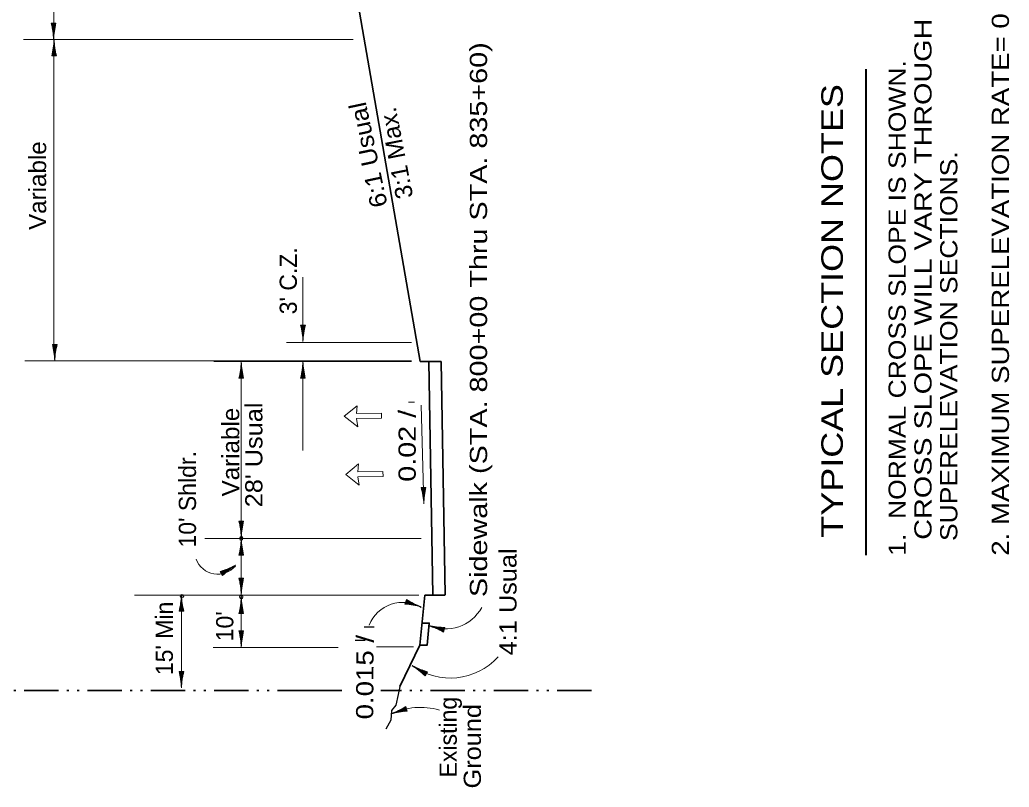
# Model space of a CAD drawing. Extents: x 2363427 to 2368559, y 6957299 to 6980140.
# Drawn here: x 2365851 to 2366656, y 6957957 to 6958581 of the extents above; entities that cross this region are included whole.
import ezdxf
from ezdxf.enums import TextEntityAlignment as Align

# ---------------------------------------------------------------- set-up
doc = ezdxf.new("R2010")
doc.units = 0
doc.header["$LTSCALE"] = 5.6
doc.header["$PDMODE"] = 32
doc.header["$PDSIZE"] = 2.8
doc.linetypes.add('DASH_DOUBLE_DOT', pattern=[9.2, 5, -1.2, 0.3, -1.2, 0.3, -1.2])
doc.linetypes.add('MEDIUM_DASHED', pattern=[4.5, 3, -1.5])
for name, color, linetype, lineweight in [('1', 7, 'Continuous', 13), ('3', 7, 'Continuous', 35), ('4', 7, 'Continuous', 13), ('40', 7, 'Continuous', 35), ('48', 7, 'Continuous', 25), ('8', 7, 'Continuous', 13)]:
    doc.layers.add(name, color=color, linetype=linetype, lineweight=lineweight)

msp = doc.modelspace()

# ---------------------------------------------------------------- linework, layer by layer
at = {"layer": '1', "linetype": 'MEDIUM_DASHED', "lineweight": 25}
msp.add_lwpolyline([(2366159.89, 6958038.81), (2366158.538, 6958032.308), (2366156.51, 6958023.638), (2366153.13, 6958019.304), (2366152.454, 6958011.356), (2366148.398, 6958004.132)], dxfattribs=at)
at = {"layer": '3'}
for p, q in [((2366113.463, 6958665.265), (2366176.398, 6958303.17)), ((2366193.421, 6958303.171), (2366176.398, 6958303.17)), ((2366186.741, 6958113.136), (2366183.42, 6958303.171)), ((2366196.739, 6958113.245), (2366193.419, 6958303.258)), ((2366180.149, 6958113.107), (2366176.293, 6958072.342)), ((2366180.149, 6958113.107), (2366196.741, 6958113.179)), ((2366176.293, 6958072.342), (2366159.89, 6958038.81))]:
    msp.add_line(p, q, dxfattribs=at)
at = {"layer": '3', "linetype": 'DASH_DOUBLE_DOT'}
msp.add_line((2366315.882, 6958035.448), (2366144.476, 6958035.448), dxfattribs=at)
at = {"layer": '3'}
msp.add_lwpolyline([(2366176.951, 6958072.5), (2366182.166, 6958072.5), (2366183.863, 6958090.315), (2366178.649, 6958090.315)], dxfattribs=at)
at = {"layer": '3', "linetype": 'DASH_DOUBLE_DOT'}
msp.add_lwpolyline([(2366112.816, 6958035.448), (2366088.198, 6958035.448), (2365711.269, 6958035.448)], dxfattribs=at)
at = {"layer": '4'}
for p, q in [((2365878.168, 6958949.718), (2365878.168, 6958312.003)), ((2365876.169, 6958578.319), (2365879.999, 6958578.319)), ((2365876.519, 6958578.319), (2365876.519, 6958576.733)), ((2365877.019, 6958578.319), (2365877.019, 6958574.042)), ((2365877.519, 6958578.319), (2365877.519, 6958570.969)), ((2365878.019, 6958578.319), (2365878.019, 6958565.755)), ((2365878.519, 6958578.319), (2365878.519, 6958569.709)), ((2365879.019, 6958578.319), (2365879.019, 6958573.457)), ((2365879.519, 6958578.319), (2365879.519, 6958575.937)), ((2366121.914, 6958565.265), (2365853.566, 6958565.265)), ((2365878.552, 6958551.757), (2365878.552, 6958564.321)), ((2365877.052, 6958551.757), (2365877.052, 6958554.139)), ((2365877.552, 6958551.757), (2365877.552, 6958556.619)), ((2365878.052, 6958551.757), (2365878.052, 6958560.367)), ((2365879.052, 6958551.757), (2365879.052, 6958559.107)), ((2365879.552, 6958551.757), (2365879.552, 6958556.033)), ((2365880.402, 6958551.757), (2365876.572, 6958551.757)), ((2365880.052, 6958551.757), (2365880.052, 6958553.342)), ((2366081.066, 6958319.407), (2366081.066, 6958371.769)), ((2366079.152, 6958332.719), (2366082.982, 6958332.719)), ((2366079.152, 6958332.719), (2366082.982, 6958332.719)), ((2366079.502, 6958332.719), (2366079.502, 6958331.134)), ((2366079.502, 6958332.719), (2366079.502, 6958331.134)), ((2366080.002, 6958332.719), (2366080.002, 6958328.443)), ((2366080.002, 6958332.719), (2366080.002, 6958328.443)), ((2366080.502, 6958332.719), (2366080.502, 6958325.369)), ((2366080.502, 6958332.719), (2366080.502, 6958325.369)), ((2366081.002, 6958332.719), (2366081.002, 6958320.155)), ((2366081.002, 6958332.719), (2366081.002, 6958320.155)), ((2366081.502, 6958332.719), (2366081.502, 6958324.109)), ((2366081.502, 6958332.719), (2366081.502, 6958324.109)), ((2366082.002, 6958332.719), (2366082.002, 6958327.857)), ((2366082.002, 6958332.719), (2366082.002, 6958327.857)), ((2366082.502, 6958332.719), (2366082.502, 6958330.337)), ((2366082.502, 6958332.719), (2366082.502, 6958330.337)), ((2365877.139, 6958317.071), (2365880.969, 6958317.071)), ((2365877.139, 6958317.071), (2365880.969, 6958317.071)), ((2365877.489, 6958317.071), (2365877.489, 6958315.487)), ((2365877.489, 6958317.071), (2365877.489, 6958315.487)), ((2365877.989, 6958317.071), (2365877.989, 6958312.795)), ((2365877.989, 6958317.071), (2365877.989, 6958312.795)), ((2365878.489, 6958317.071), (2365878.489, 6958309.721)), ((2365878.489, 6958317.071), (2365878.489, 6958309.721)), ((2365878.989, 6958317.071), (2365878.989, 6958304.507)), ((2365878.989, 6958317.071), (2365878.989, 6958304.507)), ((2365879.489, 6958317.071), (2365879.489, 6958308.462)), ((2365879.489, 6958317.071), (2365879.489, 6958308.462)), ((2365879.989, 6958317.071), (2365879.989, 6958312.209)), ((2365879.989, 6958317.071), (2365879.989, 6958312.209)), ((2365880.489, 6958317.071), (2365880.489, 6958314.69)), ((2365880.489, 6958317.071), (2365880.489, 6958314.69)), ((2366169.326, 6958318.76), (2366067.784, 6958318.76)), ((2366169.326, 6958303.76), (2365854.75, 6958303.76)), ((2366169.415, 6958303.042), (2366008.431, 6958303.042)), ((2366030.391, 6958289.49), (2366030.391, 6958298.1)), ((2366030.391, 6958289.49), (2366030.391, 6958298.1)), ((2366030.827, 6958302.802), (2366030.827, 6958070.569)), ((2366030.891, 6958289.49), (2366030.891, 6958302.054)), ((2366030.891, 6958289.49), (2366030.891, 6958302.054)), ((2366031.391, 6958289.49), (2366031.391, 6958296.84)), ((2366031.391, 6958289.49), (2366031.391, 6958296.84)), ((2366080.463, 6958289.731), (2366080.463, 6958297.081)), ((2366080.463, 6958289.731), (2366080.463, 6958297.081)), ((2366080.963, 6958289.731), (2366080.963, 6958302.295)), ((2366080.963, 6958289.731), (2366080.963, 6958302.295)), ((2366081.027, 6958303.042), (2366081.027, 6958230.781)), ((2366081.463, 6958289.731), (2366081.463, 6958298.34)), ((2366081.463, 6958289.731), (2366081.463, 6958298.34)), ((2366032.741, 6958289.49), (2366028.911, 6958289.49)), ((2366032.741, 6958289.49), (2366028.911, 6958289.49)), ((2366029.391, 6958289.49), (2366029.391, 6958291.872)), ((2366029.391, 6958289.49), (2366029.391, 6958291.872)), ((2366029.891, 6958289.49), (2366029.891, 6958294.352)), ((2366029.891, 6958289.49), (2366029.891, 6958294.352)), ((2366031.891, 6958289.49), (2366031.891, 6958293.767)), ((2366031.891, 6958289.49), (2366031.891, 6958293.767)), ((2366032.391, 6958289.49), (2366032.391, 6958291.076)), ((2366032.391, 6958289.49), (2366032.391, 6958291.076)), ((2366079.113, 6958289.731), (2366082.943, 6958289.731)), ((2366079.113, 6958289.731), (2366082.943, 6958289.731)), ((2366079.463, 6958289.731), (2366079.463, 6958291.315)), ((2366079.463, 6958289.731), (2366079.463, 6958291.315)), ((2366079.963, 6958289.731), (2366079.963, 6958294.007)), ((2366079.963, 6958289.731), (2366079.963, 6958294.007)), ((2366081.963, 6958289.731), (2366081.963, 6958294.593)), ((2366081.963, 6958289.731), (2366081.963, 6958294.593)), ((2366082.463, 6958289.731), (2366082.463, 6958292.112)), ((2366082.463, 6958289.731), (2366082.463, 6958292.112)), ((2366177.213, 6958267.616), (2366179.489, 6958187.362)), ((2366181.025, 6958200.723), (2366177.197, 6958200.614)), ((2366177.677, 6958200.628), (2366177.745, 6958198.248)), ((2366178.177, 6958200.642), (2366178.315, 6958195.782)), ((2366178.677, 6958200.656), (2366178.921, 6958192.05)), ((2366179.176, 6958200.67), (2366179.533, 6958188.112)), ((2366179.676, 6958200.684), (2366179.885, 6958193.338)), ((2366180.176, 6958200.699), (2366180.297, 6958196.424)), ((2366180.675, 6958200.713), (2366180.721, 6958199.128)), ((2366028.911, 6958173.404), (2366032.741, 6958173.404)), ((2366028.911, 6958173.404), (2366032.741, 6958173.404)), ((2366029.261, 6958173.404), (2366029.261, 6958171.82)), ((2366029.261, 6958173.404), (2366029.261, 6958171.82)), ((2366029.761, 6958173.404), (2366029.761, 6958169.128)), ((2366029.761, 6958173.404), (2366029.761, 6958169.128)), ((2366030.261, 6958173.404), (2366030.261, 6958166.054)), ((2366030.261, 6958173.404), (2366030.261, 6958166.054)), ((2366030.761, 6958173.404), (2366030.761, 6958160.84)), ((2366030.761, 6958173.404), (2366030.761, 6958160.84)), ((2366031.261, 6958173.404), (2366031.261, 6958164.795)), ((2366031.261, 6958173.404), (2366031.261, 6958164.795)), ((2366031.761, 6958173.404), (2366031.761, 6958168.542)), ((2366031.761, 6958173.404), (2366031.761, 6958168.542)), ((2366032.261, 6958173.404), (2366032.261, 6958171.023)), ((2366032.261, 6958173.404), (2366032.261, 6958171.023)), ((2366177.174, 6958159.107), (2366001.306, 6958159.107)), ((2366030.391, 6958145.755), (2366030.391, 6958154.365)), ((2366030.391, 6958145.755), (2366030.391, 6958154.365)), ((2366030.891, 6958145.755), (2366030.891, 6958158.319)), ((2366030.891, 6958145.755), (2366030.891, 6958158.319)), ((2366031.391, 6958145.755), (2366031.391, 6958153.105)), ((2366031.391, 6958145.755), (2366031.391, 6958153.105)), ((2366032.741, 6958145.755), (2366028.911, 6958145.755)), ((2366032.741, 6958145.755), (2366028.911, 6958145.755)), ((2366029.391, 6958145.755), (2366029.391, 6958148.137)), ((2366029.391, 6958145.755), (2366029.391, 6958148.137)), ((2366029.891, 6958145.755), (2366029.891, 6958150.617)), ((2366029.891, 6958145.755), (2366029.891, 6958150.617)), ((2366031.891, 6958145.755), (2366031.891, 6958150.032)), ((2366031.891, 6958145.755), (2366031.891, 6958150.032)), ((2366032.391, 6958145.755), (2366032.391, 6958147.341)), ((2366032.391, 6958145.755), (2366032.391, 6958147.341)), ((2366014.469, 6958130.959), (2366021.829, 6958135.427)), ((2366014.729, 6958130.531), (2366025.469, 6958137.051)), ((2366015.689, 6958128.95), (2366013.701, 6958132.224)), ((2366013.951, 6958131.813), (2366015.986, 6958133.049)), ((2366014.21, 6958131.387), (2366018.366, 6958133.909)), ((2366014.988, 6958130.104), (2366021.271, 6958133.918)), ((2366015.247, 6958129.677), (2366018.903, 6958131.895)), ((2366015.507, 6958129.249), (2366016.862, 6958130.072)), ((2366028.911, 6958126.926), (2366032.741, 6958126.926)), ((2366028.911, 6958126.926), (2366032.741, 6958126.926)), ((2366029.261, 6958126.926), (2366029.261, 6958125.342)), ((2366029.261, 6958126.926), (2366029.261, 6958125.342)), ((2366029.761, 6958126.926), (2366029.761, 6958122.65)), ((2366029.761, 6958126.926), (2366029.761, 6958122.65)), ((2366030.261, 6958126.926), (2366030.261, 6958119.576)), ((2366030.261, 6958126.926), (2366030.261, 6958119.576)), ((2366030.761, 6958126.926), (2366030.761, 6958114.362)), ((2366030.761, 6958126.926), (2366030.761, 6958114.362)), ((2366031.261, 6958126.926), (2366031.261, 6958118.317)), ((2366031.261, 6958126.926), (2366031.261, 6958118.317)), ((2366031.761, 6958126.926), (2366031.761, 6958122.064)), ((2366031.761, 6958126.926), (2366031.761, 6958122.064)), ((2366032.261, 6958126.926), (2366032.261, 6958124.545)), ((2366032.261, 6958126.926), (2366032.261, 6958124.545)), ((2366175.245, 6958113.042), (2365943.916, 6958113.042)), ((2365982.096, 6958099.934), (2365982.096, 6958112.498)), ((2365982.096, 6958099.934), (2365982.096, 6958112.498)), ((2365982.16, 6958113.246), (2365982.16, 6958037.71)), ((2365981.096, 6958099.934), (2365981.096, 6958104.21)), ((2365981.096, 6958099.934), (2365981.096, 6958104.21)), ((2365981.596, 6958099.934), (2365981.596, 6958107.284)), ((2365981.596, 6958099.934), (2365981.596, 6958107.284)), ((2365982.596, 6958099.934), (2365982.596, 6958108.544)), ((2365982.596, 6958099.934), (2365982.596, 6958108.544)), ((2365983.096, 6958099.934), (2365983.096, 6958104.796)), ((2365983.096, 6958099.934), (2365983.096, 6958104.796)), ((2366029.891, 6958098.159), (2366029.891, 6958103.021)), ((2366029.891, 6958098.159), (2366029.891, 6958103.021)), ((2366030.391, 6958098.159), (2366030.391, 6958106.769)), ((2366030.391, 6958098.159), (2366030.391, 6958106.769)), ((2366030.891, 6958098.159), (2366030.891, 6958110.723)), ((2366030.891, 6958098.159), (2366030.891, 6958110.723)), ((2366031.391, 6958098.159), (2366031.391, 6958105.509)), ((2366031.391, 6958098.159), (2366031.391, 6958105.509)), ((2366164.075, 6958105.85), (2366165.24, 6958109.499)), ((2366164.182, 6958106.183), (2366165.692, 6958105.701)), ((2366164.334, 6958106.66), (2366168.408, 6958105.359)), ((2366164.486, 6958107.136), (2366171.487, 6958104.899)), ((2366164.638, 6958107.613), (2366176.606, 6958103.789)), ((2366164.79, 6958108.089), (2366172.992, 6958105.469)), ((2366164.942, 6958108.565), (2366169.574, 6958107.085)), ((2366165.094, 6958109.041), (2366167.363, 6958108.317)), ((2365980.246, 6958099.934), (2365984.076, 6958099.934)), ((2365980.246, 6958099.934), (2365984.076, 6958099.934)), ((2365980.596, 6958099.934), (2365980.596, 6958101.519)), ((2365980.596, 6958099.934), (2365980.596, 6958101.519)), ((2365983.596, 6958099.934), (2365983.596, 6958102.316)), ((2365983.596, 6958099.934), (2365983.596, 6958102.316)), ((2366032.741, 6958098.159), (2366028.911, 6958098.159)), ((2366032.741, 6958098.159), (2366028.911, 6958098.159)), ((2366029.391, 6958098.159), (2366029.391, 6958100.541)), ((2366029.391, 6958098.159), (2366029.391, 6958100.541)), ((2366031.891, 6958098.159), (2366031.891, 6958102.436)), ((2366031.891, 6958098.159), (2366031.891, 6958102.436)), ((2366032.391, 6958098.159), (2366032.391, 6958099.745)), ((2366032.391, 6958098.159), (2366032.391, 6958099.745)), ((2366195.997, 6958084.861), (2366183.87, 6958088.145)), ((2366196.129, 6958085.345), (2366187.819, 6958087.594)), ((2366196.259, 6958085.827), (2366191.566, 6958087.098)), ((2366196.39, 6958086.309), (2366194.092, 6958086.933)), ((2366028.932, 6958083.966), (2366032.762, 6958083.966)), ((2366028.932, 6958083.966), (2366032.762, 6958083.966)), ((2366029.282, 6958083.966), (2366029.282, 6958082.382)), ((2366029.282, 6958083.966), (2366029.282, 6958082.382)), ((2366029.782, 6958083.966), (2366029.782, 6958079.69)), ((2366029.782, 6958083.966), (2366029.782, 6958079.69)), ((2366030.282, 6958083.966), (2366030.282, 6958076.616)), ((2366030.282, 6958083.966), (2366030.282, 6958076.616)), ((2366030.782, 6958083.966), (2366030.782, 6958071.402)), ((2366030.782, 6958083.966), (2366030.782, 6958071.402)), ((2366031.282, 6958083.966), (2366031.282, 6958075.357)), ((2366031.282, 6958083.966), (2366031.282, 6958075.357)), ((2366031.782, 6958083.966), (2366031.782, 6958079.104)), ((2366031.782, 6958083.966), (2366031.782, 6958079.104)), ((2366032.282, 6958083.966), (2366032.282, 6958081.585)), ((2366032.282, 6958083.966), (2366032.282, 6958081.585)), ((2366195.868, 6958084.379), (2366188.772, 6958086.3)), ((2366195.737, 6958083.897), (2366191.608, 6958085.014)), ((2366195.607, 6958083.415), (2366194.076, 6958083.828)), ((2366195.516, 6958083.075), (2366196.516, 6958086.772)), ((2366170.998, 6958070.957), (2366140.923, 6958070.957)), ((2366109.766, 6958070.568), (2366007.889, 6958070.568)), ((2366181.417, 6958049.038), (2366170.56, 6958055.361)), ((2365984.076, 6958051.022), (2365980.246, 6958051.022)), ((2365984.076, 6958051.022), (2365980.246, 6958051.022)), ((2365980.726, 6958051.022), (2365980.726, 6958048.64)), ((2365980.726, 6958051.022), (2365980.726, 6958048.64)), ((2365981.226, 6958051.022), (2365981.226, 6958046.16)), ((2365981.226, 6958051.022), (2365981.226, 6958046.16)), ((2365981.726, 6958051.022), (2365981.726, 6958042.412)), ((2365981.726, 6958051.022), (2365981.726, 6958042.412)), ((2365982.226, 6958051.022), (2365982.226, 6958038.458)), ((2365982.226, 6958051.022), (2365982.226, 6958038.458)), ((2365982.726, 6958051.022), (2365982.726, 6958043.672)), ((2365982.726, 6958051.022), (2365982.726, 6958043.672)), ((2365983.226, 6958051.022), (2365983.226, 6958046.746)), ((2365983.226, 6958051.022), (2365983.226, 6958046.746)), ((2365983.726, 6958051.022), (2365983.726, 6958049.437)), ((2365983.726, 6958051.022), (2365983.726, 6958049.437)), ((2366181.67, 6958049.472), (2366174.23, 6958053.803)), ((2366181.167, 6958048.607), (2366174.815, 6958052.305)), ((2366180.916, 6958048.175), (2366177.219, 6958050.326)), ((2366181.921, 6958049.903), (2366177.72, 6958052.35)), ((2366180.664, 6958047.744), (2366179.294, 6958048.54)), ((2366182.173, 6958050.335), (2366180.115, 6958051.534)), ((2366180.488, 6958047.44), (2366182.415, 6958050.749)), ((2366164.775, 6958022.437), (2366165.961, 6958018.795)), ((2366165.348, 6958020.678), (2366153.403, 6958016.784)), ((2366165.503, 6958020.203), (2366157.317, 6958017.535)), ((2366165.193, 6958021.153), (2366158.205, 6958018.875)), ((2366165.038, 6958021.629), (2366160.972, 6958020.303)), ((2366165.658, 6958019.727), (2366161.035, 6958018.221)), ((2366164.883, 6958022.105), (2366163.376, 6958021.613)), ((2366165.813, 6958019.252), (2366163.549, 6958018.514))]:
    msp.add_line(p, q, dxfattribs=at)
at = {"layer": '4', "lineweight": 40}
msp.add_line((2366539.434, 6958145.51), (2366539.434, 6958540.977), dxfattribs=at)
at = {"layer": '4', "lineweight": 25}
for p, q in [((2366139.063, 6958086.924), (2366130.902, 6958086.924)), ((2366131.745, 6958076.1), (2366123.584, 6958076.1))]:
    msp.add_line(p, q, dxfattribs=at)
at = {"layer": '4'}
for centre, radius, start, end in [((2365805.96, 6958561.425), 72.212, 2.84356, 13.52961), ((2365950.208, 6958561.425), 72.212, 166.47039, 177.15644), ((2365806.363, 6958568.651), 72.212, 346.47039, 357.15644), ((2365950.61, 6958568.651), 72.212, 182.84356, 193.52961), ((2366008.943, 6958315.825), 72.212, 2.84356, 13.52961), ((2366008.943, 6958315.825), 72.212, 2.84356, 13.52961), ((2366153.19, 6958315.825), 72.212, 166.47039, 177.15644), ((2366153.19, 6958315.825), 72.212, 166.47039, 177.15644), ((2365806.93, 6958300.178), 72.212, 2.84356, 13.52961), ((2365806.93, 6958300.178), 72.212, 2.84356, 13.52961), ((2365951.178, 6958300.178), 72.212, 166.47039, 177.15644), ((2365951.178, 6958300.178), 72.212, 166.47039, 177.15644), ((2365958.703, 6958306.383), 72.212, 346.47039, 357.15644), ((2365958.703, 6958306.383), 72.212, 346.47039, 357.15644), ((2366102.95, 6958306.383), 72.212, 182.84356, 193.52961), ((2366102.95, 6958306.383), 72.212, 182.84356, 193.52961), ((2366008.904, 6958306.624), 72.212, 346.47039, 357.15644), ((2366008.904, 6958306.624), 72.212, 346.47039, 357.15644), ((2366153.151, 6958306.624), 72.212, 182.84356, 193.52961), ((2366153.151, 6958306.624), 72.212, 182.84356, 193.52961), ((2366107.495, 6958181.737), 72.212, 4.46769, 15.15374), ((2366251.684, 6958185.825), 72.212, 168.09453, 178.78057), ((2365958.703, 6958156.509), 72.212, 2.84356, 13.52961), ((2365958.703, 6958156.509), 72.212, 2.84356, 13.52961), ((2366102.95, 6958156.509), 72.212, 166.47039, 177.15644), ((2366102.95, 6958156.509), 72.212, 166.47039, 177.15644), ((2365958.703, 6958162.648), 72.212, 346.47039, 357.15644), ((2365958.703, 6958162.648), 72.212, 346.47039, 357.15644), ((2366102.95, 6958162.648), 72.212, 182.84356, 193.52961), ((2366102.95, 6958162.648), 72.212, 182.84356, 193.52961), ((2366011.696, 6958148.95), 18.823, 200.84978, 319.74384), ((2365991.71, 6958201.005), 72.212, 287.73061, 298.41666), ((2366066.563, 6958077.7), 72.212, 124.10378, 134.78983), ((2365958.703, 6958110.031), 72.212, 2.84356, 13.52961), ((2365958.703, 6958110.031), 72.212, 2.84356, 13.52961), ((2366102.95, 6958110.031), 72.212, 166.47039, 177.15644), ((2366102.95, 6958110.031), 72.212, 166.47039, 177.15644), ((2365910.037, 6958116.827), 72.212, 346.47039, 357.15644), ((2365910.037, 6958116.827), 72.212, 346.47039, 357.15644), ((2366054.284, 6958116.827), 72.212, 182.84356, 193.52961), ((2366054.284, 6958116.827), 72.212, 182.84356, 193.52961), ((2365958.703, 6958115.052), 72.212, 346.47039, 357.15644), ((2365958.703, 6958115.052), 72.212, 346.47039, 357.15644), ((2366102.95, 6958115.052), 72.212, 182.84356, 193.52961), ((2366102.95, 6958115.052), 72.212, 182.84356, 193.52961), ((2366162.318, 6958077.559), 29.635, 59.62074, 157.81619), ((2366158.802, 6958033.829), 72.212, 75.12659, 85.81264), ((2366202.699, 6958171.234), 72.212, 238.75343, 249.43948), ((2366196.697, 6958119.847), 34.298, 246.94021, 330.76744), ((2366198.556, 6958158.956), 72.212, 257.69461, 268.38066), ((2366160.86, 6958019.722), 72.212, 61.32144, 72.00749), ((2365958.724, 6958067.071), 72.212, 2.84356, 13.52961), ((2365958.724, 6958067.071), 72.212, 2.84356, 13.52961), ((2366102.971, 6958067.071), 72.212, 166.47039, 177.15644), ((2366102.971, 6958067.071), 72.212, 166.47039, 177.15644), ((2366200.959, 6958098.199), 52.571, 233.97986, 317.8071), ((2366203.142, 6958119.923), 72.212, 242.633, 253.31905), ((2366130.56, 6957995.267), 72.212, 46.25984, 56.94589), ((2365910.037, 6958034.128), 72.212, 2.84356, 13.52961), ((2365910.037, 6958034.128), 72.212, 2.84356, 13.52961), ((2366054.284, 6958034.128), 72.212, 166.47039, 177.15644), ((2366054.284, 6958034.128), 72.212, 166.47039, 177.15644), ((2366126.952, 6958083.951), 72.212, 290.89929, 301.58534), ((2366176.613, 6957964.989), 56.809, 74.22951, 114.90949), ((2366171.66, 6957946.807), 72.212, 94.52612, 105.21217)]:
    msp.add_arc(centre, radius, start, end, dxfattribs=at)
for p in [(2366030.827, 6958171.889), (2366030.827, 6958159.468), (2366030.827, 6958159.067), (2365982.558, 6958112.347), (2366030.827, 6958111.872), (2366030.827, 6958111.471)]:
    msp.add_point(p, dxfattribs=at)
at = {"layer": '40', "lineweight": 13}
for p, q in [((2366124.5, 6958260.9), (2366145.005, 6958261.095)), ((2366125.685, 6958213.507), (2366146.191, 6958213.702))]:
    msp.add_line(p, q, dxfattribs=at)
for points in [[(2366124.5, 6958260.9), (2366125.033, 6958267.215), (2366114.645, 6958258.68), (2366125.745, 6958250.077), (2366124.537, 6958256.805)], [(2366124.537, 6958256.805), (2366145.043, 6958257), (2366145.005, 6958261.095)], [(2366125.685, 6958213.507), (2366126.218, 6958219.822), (2366115.831, 6958211.287), (2366126.931, 6958202.685), (2366125.723, 6958209.412)], [(2366125.723, 6958209.412), (2366146.228, 6958209.607), (2366146.191, 6958213.702)]]:
    msp.add_lwpolyline(points, dxfattribs=at)
at = {"layer": '48', "lineweight": 13}
for p, q in [((2366167.058, 6958270.159), (2366171.827, 6958270.159)), ((2366164.278, 6958261.992), (2366158.555, 6958261.992))]:
    msp.add_line(p, q, dxfattribs=at)
msp.add_lwpolyline([(2366186.741, 6958113.136), (2366183.42, 6958303.171), (2366193.421, 6958303.171), (2366196.739, 6958113.245)], close=True, dxfattribs=at)
at = {"layer": '8'}
for points in [[(2366114.645, 6958258.68), (2366125.033, 6958267.215), (2366124.5, 6958260.9), (2366145.005, 6958261.095), (2366145.043, 6958257), (2366124.537, 6958256.805), (2366125.745, 6958250.077)], [(2366115.831, 6958211.287), (2366126.218, 6958219.822), (2366125.685, 6958213.507), (2366146.191, 6958213.702), (2366146.228, 6958209.607), (2366125.723, 6958209.412), (2366126.931, 6958202.685)]]:
    msp.add_lwpolyline(points, close=True, dxfattribs=at)

# ---------------------------------------------------------------- texts
at = {"layer": '4'}
for s, width, p in [('2. MAXIMUM SUPERELEVATION RATE= 0.06 /', 1.2, (2366655.664, 6958145.154)), ('  CROSS SLOPE WILL VARY THROUGH ', 1.25, (2366592.664, 6958145.154)), ('1.  NORMAL CROSS SLOPE IS SHOWN. ', 1.15, (2366571.664, 6958145.154)), ('  SUPERELEVATION SECTIONS.', 1.15, (2366613.664, 6958145.154))]:
    msp.add_text(s, height=14, rotation=90, dxfattribs=dict(at, width=width)).set_placement(p)
for s, height, rotation, width, p in [(' Sidewalk (STA. 800+00 Thru STA. 835+60)', 14, 90.006, 1.25, (2366230.905, 6958333.954)), ('TYPICAL SECTION NOTES', 17.5, 90, 1.25, (2366520.449, 6958344.351)), ('6:1 Usual', 14, 101.975, 1.1, (2366141.02, 6958472.682)), ('3:1 Max.', 14, 100.991, 1.05, (2366163.666, 6958474.041)), ('Variable', 14, 90, 1.05, (2365872.02, 6958446.263)), ('Variable', 14, 90, 1.05, (2366029.188, 6958229.487)), ("28' Usual", 14, 90, 1.1, (2366048.029, 6958227.181)), ('0.02 /', 14, 90, 1.25, (2366172.833, 6958234.612)), ('4:1 Usual', 14, 90.006, 1.1, (2366254.888, 6958107.64)), ('0.015 /', 14, 89.708, 1.2, (2366138.423, 6958046.353)), ('Ground', 14, 90, 1.1, (2366225.893, 6957990.162))]:
    msp.add_text(s, height=height, rotation=rotation, dxfattribs=dict(at, width=width)).set_placement(p, align=Align.CENTER)
for s, p in [("3' C.Z.", (2366076.083, 6958368.865)), ("10' Shldr.", (2365994.014, 6958191.089)), ("15' Min", (2365975.192, 6958077.912)), ("10' ", (2366024.396, 6958090.37)), ('Existing ', (2366206.239, 6958000.194))]:
    msp.add_text(s, height=14, rotation=90, dxfattribs=at).set_placement(p, align=Align.CENTER)

doc.saveas('drawing.dxf')
